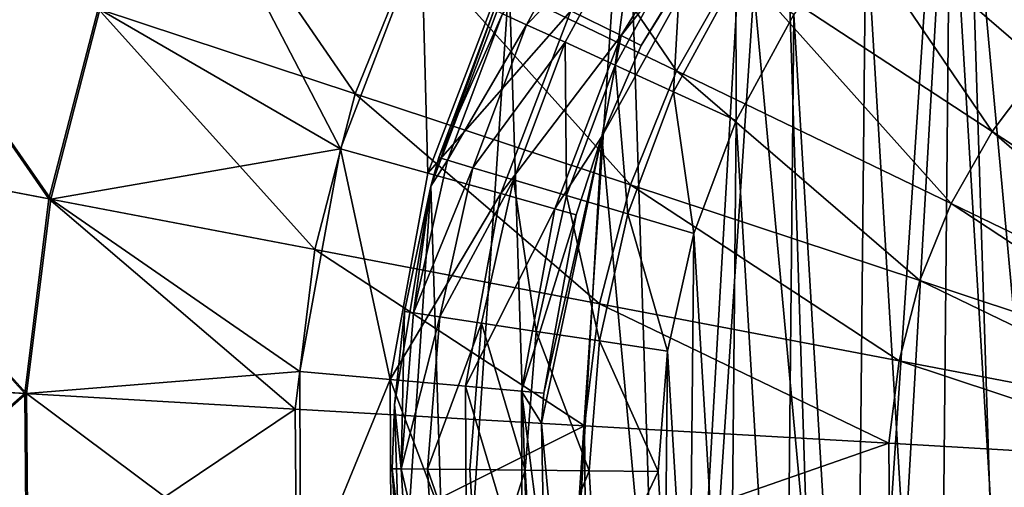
# Model space of a CAD drawing. Header units: millimetres. Extents: x 64 to 3333, y 103 to 3347.
# Tile 419 of 519: x 2290 to 2308, y 3299 to 3308. Entities that reach past the tile are written whole.
import ezdxf

# ---------------------------------------------------------------- set-up
doc = ezdxf.new("R2010")
doc.units = ezdxf.units.MM
doc.header["$LTSCALE"] = 25.4
doc.layers.get('0').update_dxf_attribs({"true_color": 0xff5454})

# ---------------------------------------------------------------- blocks, each defined once
blk = doc.blocks.new('SPIDER-6785-9743.STL')
at = {"color": 0}
mesh = blk.add_polyface(dxfattribs=at)
corners = [(2297.404, 3305.059, 114.71), (2296.853, 3296.786, 114.71), (2296.721, 3300.95, 114.71), (2297.795, 3292.728, 114.71), (2298.875, 3308.956, 114.71), (2299.511, 3288.932, 114.71), (2301.078, 3312.492, 114.71), (2301.934, 3285.544, 114.71), (2303.929, 3315.529, 114.71), (2304.971, 3282.693, 114.71), (2307.317, 3317.952, 114.71), (2308.507, 3280.49, 114.71), (2311.114, 3319.668, 114.71), (2312.404, 3279.018, 114.71), (2315.171, 3320.61, 114.71), (2316.513, 3278.336, 114.71), (2319.335, 3320.742, 114.71), (2320.677, 3278.468, 114.71), (2323.444, 3320.059, 114.71), (2324.735, 3279.41, 114.71), (2327.342, 3318.588, 114.71), (2328.531, 3281.125, 114.71), (2330.877, 3316.385, 114.71), (2331.919, 3283.548, 114.71), (2333.915, 3313.534, 114.71), (2334.77, 3286.586, 114.71), (2336.338, 3310.146, 114.71), (2336.973, 3290.121, 114.71), (2338.053, 3306.35, 114.71), (2338.445, 3294.019, 114.71), (2338.995, 3302.292, 114.71), (2339.127, 3298.128, 114.71)]
mesh.append_faces([[corners[k] for k in face] for face in [(0, 1, 2), (29, 30, 31)]], dxfattribs={"vtx0": -1, "color": 0})
mesh.append_faces([[corners[k] for k in face] for face in [(1, 0, 3), (3, 4, 5), (5, 6, 7), (7, 8, 9), (9, 10, 11), (11, 12, 13), (13, 14, 15), (15, 16, 17), (17, 18, 19), (19, 20, 21), (21, 22, 23), (23, 24, 25), (25, 26, 27), (27, 28, 29)]], dxfattribs={"vtx0": -1, "vtx1": -1, "color": 0})
mesh.append_faces([[corners[k] for k in face] for face in [(3, 0, 4), (5, 4, 6), (7, 6, 8), (9, 8, 10), (11, 10, 12), (13, 12, 14), (15, 14, 16), (17, 16, 18), (19, 18, 20), (21, 20, 22), (23, 22, 24), (25, 24, 26), (27, 26, 28), (29, 28, 30)]], dxfattribs={"vtx0": -1, "vtx2": -1, "color": 0})
at = {"color": 7, "true_color": 0xffffff}
mesh = blk.add_polyface(dxfattribs=at)
corners = [(2299.991, 3295.119, 124.919), (2300.617, 3305.989, 124.919), (2299.485, 3300.601, 124.919), (2302.091, 3290.029, 124.919), (2303.287, 3310.803, 124.919), (2305.597, 3285.785, 124.919), (2307.258, 3314.617, 124.919), (2310.199, 3282.762, 124.919), (2312.176, 3317.091, 124.919), (2315.487, 3281.231, 124.919), (2317.605, 3318.006, 124.919), (2320.992, 3281.326, 124.919), (2323.062, 3317.279, 124.919), (2326.224, 3283.039, 124.919), (2328.063, 3314.977, 124.919), (2330.719, 3286.219, 124.919), (2332.163, 3311.302, 124.919), (2334.076, 3290.582, 124.919), (2334.998, 3306.583, 124.919), (2335.999, 3295.741, 124.919), (2336.315, 3301.237, 124.919)]
mesh.append_faces([[corners[k] for k in face] for face in [(0, 1, 2), (18, 19, 20)]], dxfattribs={"vtx0": -1, "color": 7})
mesh.append_faces([[corners[k] for k in face] for face in [(1, 3, 4), (4, 5, 6), (6, 7, 8), (8, 9, 10), (10, 11, 12), (12, 13, 14), (14, 15, 16), (16, 17, 18)]], dxfattribs={"vtx0": -1, "vtx1": -1, "color": 7})
mesh.append_faces([[corners[k] for k in face] for face in [(1, 0, 3), (4, 3, 5), (6, 5, 7), (8, 7, 9), (10, 9, 11), (12, 11, 13), (14, 13, 15), (16, 15, 17), (18, 17, 19)]], dxfattribs={"vtx0": -1, "vtx2": -1, "color": 7})
at = {"color": 0}
mesh = blk.add_polyface(dxfattribs=at)
corners = [(2301.811, 3297.434, 179.71), (2301.855, 3301.957, 179.71), (2301.675, 3299.697, 179.71), (2302.261, 3295.212, 179.71), (2302.348, 3304.169, 179.71), (2303.016, 3293.074, 179.71), (2303.144, 3306.292, 179.71), (2304.06, 3291.062, 179.71), (2304.228, 3308.283, 179.71), (2305.375, 3289.215, 179.71), (2305.578, 3310.105, 179.71), (2306.934, 3287.569, 179.71), (2307.169, 3311.72, 179.71), (2308.707, 3286.156, 179.71), (2308.969, 3313.098, 179.71), (2310.659, 3285.003, 179.71), (2310.943, 3314.213, 179.71), (2312.753, 3284.134, 179.71), (2313.053, 3315.042, 179.71), (2314.947, 3283.564, 179.71), (2315.258, 3315.569, 179.71), (2317.199, 3283.305, 179.71), (2317.515, 3315.784, 179.71), (2319.466, 3283.362, 179.71), (2319.78, 3315.683, 179.71), (2321.702, 3283.734, 179.71), (2322.008, 3315.267, 179.71), (2323.865, 3284.414, 179.71), (2324.158, 3314.546, 179.71), (2325.912, 3285.388, 179.71), (2326.186, 3313.532, 179.71), (2327.804, 3286.637, 179.71), (2328.052, 3312.246, 179.71), (2329.503, 3288.138, 179.71), (2329.723, 3310.713, 179.71), (2330.977, 3289.86, 179.71), (2331.163, 3308.962, 179.71), (2332.197, 3291.771, 179.71), (2332.345, 3307.028, 179.71), (2333.139, 3293.833, 179.71), (2333.248, 3304.948, 179.71), (2333.785, 3296.006, 179.71), (2333.851, 3302.763, 179.71), (2334.123, 3298.248, 179.71), (2334.145, 3300.515, 179.71)]
mesh.append_faces([[corners[k] for k in face] for face in [(0, 1, 2), (42, 43, 44)]], dxfattribs={"vtx0": -1, "color": 0})
mesh.append_faces([[corners[k] for k in face] for face in [(1, 3, 4), (4, 5, 6), (6, 7, 8), (8, 9, 10), (10, 11, 12), (12, 13, 14), (14, 15, 16), (16, 17, 18), (18, 19, 20), (20, 21, 22), (22, 23, 24), (24, 25, 26), (26, 27, 28), (28, 29, 30), (30, 31, 32), (32, 33, 34), (34, 35, 36), (36, 37, 38), (38, 39, 40), (40, 41, 42)]], dxfattribs={"vtx0": -1, "vtx1": -1, "color": 0})
mesh.append_faces([[corners[k] for k in face] for face in [(1, 0, 3), (4, 3, 5), (6, 5, 7), (8, 7, 9), (10, 9, 11), (12, 11, 13), (14, 13, 15), (16, 15, 17), (18, 17, 19), (20, 19, 21), (22, 21, 23), (24, 23, 25), (26, 25, 27), (28, 27, 29), (30, 29, 31), (32, 31, 33), (34, 33, 35), (36, 35, 37), (38, 37, 39), (40, 39, 41), (42, 41, 43)]], dxfattribs={"vtx0": -1, "vtx2": -1, "color": 0})
at = {"color": 7, "true_color": 0xffffff}
mesh = blk.add_polyface(dxfattribs=at)
corners = [(2306.176, 3312.723, 17.288), (2308.893, 3307.333, 15.426), (2304.556, 3311.077, 17.288), (2309.988, 3308.446, 15.426)]
mesh.append_faces([[corners[k] for k in face] for face in [(0, 1, 2), (1, 0, 3)]], dxfattribs={"vtx0": -1, "color": 7})
mesh = blk.add_polyface(dxfattribs=at)
corners = [(2298.608, 3312.225, 19.854), (2302.025, 3307.224, 17.288), (2297.117, 3309.595, 19.854), (2303.164, 3309.233, 17.288)]
mesh.append_faces([[corners[k] for k in face] for face in [(0, 1, 2), (1, 0, 3)]], dxfattribs={"vtx0": -1, "color": 7})
mesh = blk.add_polyface(dxfattribs=at)
corners = [(2292.539, 3311.809, 23.083), (2295.983, 3306.794, 19.854), (2291.154, 3308.39, 23.083), (2297.117, 3309.595, 19.854)]
mesh.append_faces([[corners[k] for k in face] for face in [(0, 1, 2), (1, 0, 3)]], dxfattribs={"vtx0": -1, "color": 7})
mesh = blk.add_polyface(dxfattribs=at)
corners = [(2295.705, 3305.763, 103.919), (2292.568, 3311.795, 100.694), (2291.185, 3308.38, 100.694)]
mesh.append_faces([[corners[k] for k in face] for face in [(0, 1, 2)]], dxfattribs={"color": 7})
mesh = blk.add_polyface(dxfattribs=at)
corners = [(2297.227, 3309.74, 103.919), (2292.568, 3311.795, 100.694), (2295.705, 3305.763, 103.919)]
mesh.append_faces([[corners[k] for k in face] for face in [(0, 1, 2)]], dxfattribs={"color": 7})
mesh = blk.add_polyface(dxfattribs=at)
corners = [(2302.803, 3310.862, 108.956), (2300.036, 3308.356, 106.87), (2300.98, 3307.89, 108.956), (2301.96, 3311.492, 106.87)]
mesh.append_faces([[corners[k] for k in face] for face in [(0, 1, 2), (1, 0, 3)]], dxfattribs={"vtx0": -1, "color": 7})
mesh = blk.add_polyface(dxfattribs=at)
corners = [(2304.556, 3311.077, 17.288), (2307.953, 3306.088, 15.426), (2303.164, 3309.233, 17.288), (2308.893, 3307.333, 15.426)]
mesh.append_faces([[corners[k] for k in face] for face in [(0, 1, 2), (1, 0, 3)]], dxfattribs={"vtx0": -1, "color": 7})
at = {"color": 0}
mesh = blk.add_polyface(dxfattribs=at)
corners = [(2300.578, 3310.614, 177.21), (2298.751, 3308.299, 176.004), (2299.206, 3308.092, 177.21), (2300.157, 3310.883, 176.004)]
mesh.append_faces([[corners[k] for k in face] for face in [(0, 1, 2), (1, 0, 3)]], dxfattribs={"vtx0": -1, "color": 0})
at = {"color": 7, "true_color": 0xffffff}
mesh = blk.add_polyface(dxfattribs=at)
corners = [(2303.287, 3310.803, 124.919), (2301.357, 3307.704, 110.691), (2300.617, 3305.989, 124.919)]
mesh.append_faces([[corners[k] for k in face] for face in [(0, 1, 2)]], dxfattribs={"color": 7})
mesh = blk.add_polyface(dxfattribs=at)
corners = [(2303.14, 3310.609, 110.691), (2300.98, 3307.89, 108.956), (2301.357, 3307.704, 110.691), (2302.803, 3310.862, 108.956)]
mesh.append_faces([[corners[k] for k in face] for face in [(0, 1, 2), (1, 0, 3)]], dxfattribs={"vtx0": -1, "color": 7})
mesh = blk.add_polyface(dxfattribs=at)
corners = [(2303.287, 3310.803, 124.919), (2303.14, 3310.609, 110.691), (2301.357, 3307.704, 110.691)]
mesh.append_faces([[corners[k] for k in face] for face in [(0, 1, 2)]], dxfattribs={"color": 7})
at = {"color": 0}
mesh = blk.add_polyface(dxfattribs=at)
corners = [(2301.248, 3310.186, 178.246), (2299.206, 3308.092, 177.21), (2299.928, 3307.762, 178.246), (2300.578, 3310.614, 177.21)]
mesh.append_faces([[corners[k] for k in face] for face in [(0, 1, 2), (1, 0, 3)]], dxfattribs={"vtx0": -1, "color": 0})
mesh = blk.add_polyface(dxfattribs=at)
corners = [(2300.87, 3307.331, 179.04), (2301.248, 3310.186, 178.246), (2299.928, 3307.762, 178.246), (2302.121, 3309.629, 179.04)]
mesh.append_faces([[corners[k] for k in face] for face in [(0, 1, 2), (1, 0, 3)]], dxfattribs={"vtx0": -1, "color": 0})
at = {"color": 7, "true_color": 0xffffff}
mesh = blk.add_polyface(dxfattribs=at)
corners = [(2286.748, 3309.847, 26.924), (2290.228, 3304.82, 23.083), (2285.669, 3305.69, 26.924), (2291.154, 3308.39, 23.083)]
mesh.append_faces([[corners[k] for k in face] for face in [(0, 1, 2), (1, 0, 3)]], dxfattribs={"vtx0": -1, "color": 7})
mesh = blk.add_polyface(dxfattribs=at)
corners = [(2290.26, 3304.814, 100.694), (2286.775, 3309.838, 96.858), (2285.698, 3305.684, 96.858), (2291.185, 3308.38, 100.694)]
mesh.append_faces([[corners[k] for k in face] for face in [(0, 1, 2), (1, 0, 3)]], dxfattribs={"vtx0": -1, "color": 7})
mesh = blk.add_polyface(dxfattribs=at)
corners = [(2297.351, 3305.302, 105.177), (2297.227, 3309.74, 103.919), (2295.705, 3305.763, 103.919), (2298.76, 3308.984, 105.177)]
mesh.append_faces([[corners[k] for k in face] for face in [(0, 1, 2), (1, 0, 3)]], dxfattribs={"vtx0": -1, "color": 7})
mesh = blk.add_polyface(dxfattribs=at)
corners = [(2297.117, 3309.595, 19.854), (2301.158, 3305.083, 17.288), (2295.983, 3306.794, 19.854), (2302.025, 3307.224, 17.288)]
mesh.append_faces([[corners[k] for k in face] for face in [(0, 1, 2), (1, 0, 3)]], dxfattribs={"vtx0": -1, "color": 7})
at = {"color": 0}
mesh = blk.add_polyface(dxfattribs=at)
corners = [(2301.967, 3306.83, 179.54), (2302.121, 3309.629, 179.04), (2300.87, 3307.331, 179.04), (2303.137, 3308.98, 179.54)]
mesh.append_faces([[corners[k] for k in face] for face in [(0, 1, 2), (1, 0, 3)]], dxfattribs={"vtx0": -1, "color": 0})
at = {"color": 7, "true_color": 0xffffff}
mesh = blk.add_polyface(dxfattribs=at)
corners = [(2303.164, 3309.233, 17.288), (2307.183, 3304.73, 15.426), (2302.025, 3307.224, 17.288), (2307.953, 3306.088, 15.426)]
mesh.append_faces([[corners[k] for k in face] for face in [(0, 1, 2), (1, 0, 3)]], dxfattribs={"vtx0": -1, "color": 7})
mesh = blk.add_polyface(dxfattribs=at)
corners = [(2300.036, 3308.356, 106.87), (2297.351, 3305.302, 105.177), (2298.72, 3304.918, 106.87), (2298.76, 3308.984, 105.177)]
mesh.append_faces([[corners[k] for k in face] for face in [(0, 1, 2), (1, 0, 3)]], dxfattribs={"vtx0": -1, "color": 7})
at = {"color": 0}
mesh = blk.add_polyface(dxfattribs=at)
corners = [(2298.875, 3308.956, 114.71), (2297.404, 3305.059, 114.71), (2298.596, 3308.37, 174.71)]
mesh.append_faces([[corners[k] for k in face] for face in [(0, 1, 2)]], dxfattribs={"color": 0})
mesh = blk.add_polyface(dxfattribs=at)
corners = [(2303.144, 3306.292, 179.71), (2303.137, 3308.98, 179.54), (2301.967, 3306.83, 179.54), (2304.228, 3308.283, 179.71)]
mesh.append_faces([[corners[k] for k in face] for face in [(0, 1, 2), (1, 0, 3)]], dxfattribs={"vtx0": -1, "color": 0})
at = {"color": 7, "true_color": 0xffffff}
mesh = blk.add_polyface(dxfattribs=at)
corners = [(2291.154, 3308.39, 23.083), (2295.224, 3303.868, 19.854), (2290.228, 3304.82, 23.083), (2295.983, 3306.794, 19.854)]
mesh.append_faces([[corners[k] for k in face] for face in [(0, 1, 2), (1, 0, 3)]], dxfattribs={"vtx0": -1, "color": 7})
mesh = blk.add_polyface(dxfattribs=at)
corners = [(2295.705, 3305.763, 103.919), (2291.185, 3308.38, 100.694), (2290.26, 3304.814, 100.694)]
mesh.append_faces([[corners[k] for k in face] for face in [(0, 1, 2)]], dxfattribs={"color": 7})
at = {"color": 0}
mesh = blk.add_polyface(dxfattribs=at)
corners = [(2298.596, 3308.37, 174.71), (2297.404, 3305.059, 114.71), (2297.555, 3305.594, 174.71)]
mesh.append_faces([[corners[k] for k in face] for face in [(0, 1, 2)]], dxfattribs={"color": 0})
mesh = blk.add_polyface(dxfattribs=at)
corners = [(2298.751, 3308.299, 176.004), (2297.555, 3305.594, 174.71), (2297.719, 3305.546, 176.004), (2298.596, 3308.37, 174.71)]
mesh.append_faces([[corners[k] for k in face] for face in [(0, 1, 2), (1, 0, 3)]], dxfattribs={"vtx0": -1, "color": 0})
mesh = blk.add_polyface(dxfattribs=at)
corners = [(2299.206, 3308.092, 177.21), (2297.719, 3305.546, 176.004), (2298.197, 3305.404, 177.21), (2298.751, 3308.299, 176.004)]
mesh.append_faces([[corners[k] for k in face] for face in [(0, 1, 2), (1, 0, 3)]], dxfattribs={"vtx0": -1, "color": 0})
at = {"color": 7, "true_color": 0xffffff}
mesh = blk.add_polyface(dxfattribs=at)
corners = [(2300.98, 3307.89, 108.956), (2298.72, 3304.918, 106.87), (2299.734, 3304.635, 108.956), (2300.036, 3308.356, 106.87)]
mesh.append_faces([[corners[k] for k in face] for face in [(0, 1, 2), (1, 0, 3)]], dxfattribs={"vtx0": -1, "color": 7})
at = {"color": 0}
mesh = blk.add_polyface(dxfattribs=at)
corners = [(2299.928, 3307.762, 178.246), (2298.197, 3305.404, 177.21), (2298.959, 3305.177, 178.246), (2299.206, 3308.092, 177.21)]
mesh.append_faces([[corners[k] for k in face] for face in [(0, 1, 2), (1, 0, 3)]], dxfattribs={"vtx0": -1, "color": 0})
at = {"color": 7, "true_color": 0xffffff}
mesh = blk.add_polyface(dxfattribs=at)
corners = [(2300.98, 3307.89, 108.956), (2299.734, 3304.635, 108.956), (2300.617, 3305.989, 110.691)]
mesh.append_faces([[corners[k] for k in face] for face in [(0, 1, 2)]], dxfattribs={"color": 7})
mesh = blk.add_polyface(dxfattribs=at)
corners = [(2300.98, 3307.89, 108.956), (2300.617, 3305.989, 110.691), (2301.357, 3307.704, 110.691)]
mesh.append_faces([[corners[k] for k in face] for face in [(0, 1, 2)]], dxfattribs={"color": 7})
at = {"color": 0}
mesh = blk.add_polyface(dxfattribs=at)
corners = [(2299.952, 3304.882, 179.04), (2299.928, 3307.762, 178.246), (2298.959, 3305.177, 178.246), (2300.87, 3307.331, 179.04)]
mesh.append_faces([[corners[k] for k in face] for face in [(0, 1, 2), (1, 0, 3)]], dxfattribs={"vtx0": -1, "color": 0})
at = {"color": 7, "true_color": 0xffffff}
mesh = blk.add_polyface(dxfattribs=at)
corners = [(2301.357, 3307.704, 110.691), (2300.617, 3305.989, 110.691), (2300.617, 3305.989, 124.919)]
mesh.append_faces([[corners[k] for k in face] for face in [(0, 1, 2)]], dxfattribs={"color": 7})
at = {"color": 0}
mesh = blk.add_polyface(dxfattribs=at)
corners = [(2301.107, 3304.538, 179.54), (2300.87, 3307.331, 179.04), (2299.952, 3304.882, 179.04), (2301.967, 3306.83, 179.54)]
mesh.append_faces([[corners[k] for k in face] for face in [(0, 1, 2), (1, 0, 3)]], dxfattribs={"vtx0": -1, "color": 0})
at = {"color": 7, "true_color": 0xffffff}
mesh = blk.add_polyface(dxfattribs=at)
corners = [(2308.893, 3307.333, 15.426), (2312.899, 3302.839, 14.297), (2307.953, 3306.088, 15.426), (2313.373, 3303.467, 14.297)]
mesh.append_faces([[corners[k] for k in face] for face in [(0, 1, 2), (1, 0, 3)]], dxfattribs={"vtx0": -1, "color": 7})
mesh = blk.add_polyface(dxfattribs=at)
corners = [(2302.025, 3307.224, 17.288), (2306.597, 3303.284, 15.426), (2301.158, 3305.083, 17.288), (2307.183, 3304.73, 15.426)]
mesh.append_faces([[corners[k] for k in face] for face in [(0, 1, 2), (1, 0, 3)]], dxfattribs={"vtx0": -1, "color": 7})
mesh = blk.add_polyface(dxfattribs=at)
corners = [(2295.983, 3306.794, 19.854), (2300.578, 3302.847, 17.288), (2295.224, 3303.868, 19.854), (2301.158, 3305.083, 17.288)]
mesh.append_faces([[corners[k] for k in face] for face in [(0, 1, 2), (1, 0, 3)]], dxfattribs={"vtx0": -1, "color": 7})
at = {"color": 0}
mesh = blk.add_polyface(dxfattribs=at)
corners = [(2302.348, 3304.169, 179.71), (2301.967, 3306.83, 179.54), (2301.107, 3304.538, 179.54), (2303.144, 3306.292, 179.71)]
mesh.append_faces([[corners[k] for k in face] for face in [(0, 1, 2), (1, 0, 3)]], dxfattribs={"vtx0": -1, "color": 0})
at = {"color": 7, "true_color": 0xffffff}
mesh = blk.add_polyface(dxfattribs=at)
corners = [(2300.617, 3305.989, 124.919), (2299.527, 3301.168, 110.691), (2299.485, 3300.601, 124.919)]
mesh.append_faces([[corners[k] for k in face] for face in [(0, 1, 2)]], dxfattribs={"color": 7})
mesh = blk.add_polyface(dxfattribs=at)
corners = [(2300.617, 3305.989, 124.919), (2300.139, 3304.521, 110.691), (2299.527, 3301.168, 110.691)]
mesh.append_faces([[corners[k] for k in face] for face in [(0, 1, 2)]], dxfattribs={"color": 7})
mesh = blk.add_polyface(dxfattribs=at)
corners = [(2300.617, 3305.989, 110.691), (2299.734, 3304.635, 108.956), (2300.139, 3304.521, 110.691)]
mesh.append_faces([[corners[k] for k in face] for face in [(0, 1, 2)]], dxfattribs={"color": 7})
mesh = blk.add_polyface(dxfattribs=at)
corners = [(2300.617, 3305.989, 110.691), (2300.139, 3304.521, 110.691), (2300.617, 3305.989, 124.919)]
mesh.append_faces([[corners[k] for k in face] for face in [(0, 1, 2)]], dxfattribs={"color": 7})
mesh = blk.add_polyface(dxfattribs=at)
corners = [(2307.953, 3306.088, 15.426), (2312.511, 3302.155, 14.297), (2307.183, 3304.73, 15.426), (2312.899, 3302.839, 14.297)]
mesh.append_faces([[corners[k] for k in face] for face in [(0, 1, 2), (1, 0, 3)]], dxfattribs={"vtx0": -1, "color": 7})
mesh = blk.add_polyface(dxfattribs=at)
corners = [(2285.669, 3305.69, 26.924), (2289.775, 3301.16, 23.083), (2285.142, 3301.427, 26.924), (2290.228, 3304.82, 23.083)]
mesh.append_faces([[corners[k] for k in face] for face in [(0, 1, 2), (1, 0, 3)]], dxfattribs={"vtx0": -1, "color": 7})
mesh = blk.add_polyface(dxfattribs=at)
corners = [(2289.808, 3301.158, 100.694), (2285.698, 3305.684, 96.858), (2285.171, 3301.425, 96.858), (2290.26, 3304.814, 100.694)]
mesh.append_faces([[corners[k] for k in face] for face in [(0, 1, 2), (1, 0, 3)]], dxfattribs={"vtx0": -1, "color": 7})
mesh = blk.add_polyface(dxfattribs=at)
corners = [(2295.705, 3305.763, 103.919), (2290.26, 3304.814, 100.694), (2294.94, 3301.574, 103.919)]
mesh.append_faces([[corners[k] for k in face] for face in [(0, 1, 2)]], dxfattribs={"color": 7})
mesh = blk.add_polyface(dxfattribs=at)
corners = [(2296.642, 3301.424, 105.177), (2295.705, 3305.763, 103.919), (2294.94, 3301.574, 103.919), (2297.351, 3305.302, 105.177)]
mesh.append_faces([[corners[k] for k in face] for face in [(0, 1, 2), (1, 0, 3)]], dxfattribs={"vtx0": -1, "color": 7})
at = {"color": 0}
mesh = blk.add_polyface(dxfattribs=at)
corners = [(2297.719, 3305.546, 176.004), (2297.404, 3305.059, 174.71), (2297.079, 3302.675, 176.004)]
mesh.append_faces([[corners[k] for k in face] for face in [(0, 1, 2)]], dxfattribs={"color": 0})
mesh = blk.add_polyface(dxfattribs=at)
corners = [(2298.197, 3305.404, 177.21), (2297.079, 3302.675, 176.004), (2297.573, 3302.601, 177.21), (2297.719, 3305.546, 176.004)]
mesh.append_faces([[corners[k] for k in face] for face in [(0, 1, 2), (1, 0, 3)]], dxfattribs={"vtx0": -1, "color": 0})
mesh = blk.add_polyface(dxfattribs=at)
corners = [(2297.555, 3305.594, 174.71), (2297.404, 3305.059, 114.71), (2297.404, 3305.059, 174.71)]
mesh.append_faces([[corners[k] for k in face] for face in [(0, 1, 2)]], dxfattribs={"color": 0})
mesh = blk.add_polyface(dxfattribs=at)
corners = [(2297.555, 3305.594, 174.71), (2297.404, 3305.059, 174.71), (2297.719, 3305.546, 176.004)]
mesh.append_faces([[corners[k] for k in face] for face in [(0, 1, 2)]], dxfattribs={"color": 0})
at = {"color": 7, "true_color": 0xffffff}
mesh = blk.add_polyface(dxfattribs=at)
corners = [(2298.72, 3304.918, 106.87), (2296.642, 3301.424, 105.177), (2298.059, 3301.298, 106.87), (2297.351, 3305.302, 105.177)]
mesh.append_faces([[corners[k] for k in face] for face in [(0, 1, 2), (1, 0, 3)]], dxfattribs={"vtx0": -1, "color": 7})
at = {"color": 0}
mesh = blk.add_polyface(dxfattribs=at)
corners = [(2298.959, 3305.177, 178.246), (2297.573, 3302.601, 177.21), (2298.359, 3302.483, 178.246), (2298.197, 3305.404, 177.21)]
mesh.append_faces([[corners[k] for k in face] for face in [(0, 1, 2), (1, 0, 3)]], dxfattribs={"vtx0": -1, "color": 0})
mesh = blk.add_polyface(dxfattribs=at)
corners = [(2297.404, 3305.059, 114.71), (2296.721, 3300.95, 114.71), (2296.911, 3302.701, 174.71)]
mesh.append_faces([[corners[k] for k in face] for face in [(0, 1, 2)]], dxfattribs={"color": 0})
mesh = blk.add_polyface(dxfattribs=at)
corners = [(2297.404, 3305.059, 114.71), (2296.911, 3302.701, 174.71), (2297.404, 3305.059, 174.71)]
mesh.append_faces([[corners[k] for k in face] for face in [(0, 1, 2)]], dxfattribs={"color": 0})
mesh = blk.add_polyface(dxfattribs=at)
corners = [(2297.404, 3305.059, 174.71), (2296.911, 3302.701, 174.71), (2297.079, 3302.675, 176.004)]
mesh.append_faces([[corners[k] for k in face] for face in [(0, 1, 2)]], dxfattribs={"color": 0})
mesh = blk.add_polyface(dxfattribs=at)
corners = [(2299.383, 3302.329, 179.04), (2298.959, 3305.177, 178.246), (2298.359, 3302.483, 178.246), (2299.952, 3304.882, 179.04)]
mesh.append_faces([[corners[k] for k in face] for face in [(0, 1, 2), (1, 0, 3)]], dxfattribs={"vtx0": -1, "color": 0})
at = {"color": 7, "true_color": 0xffffff}
mesh = blk.add_polyface(dxfattribs=at)
corners = [(2301.158, 3305.083, 17.288), (2306.206, 3301.773, 15.426), (2300.578, 3302.847, 17.288), (2306.597, 3303.284, 15.426)]
mesh.append_faces([[corners[k] for k in face] for face in [(0, 1, 2), (1, 0, 3)]], dxfattribs={"vtx0": -1, "color": 7})
mesh = blk.add_polyface(dxfattribs=at)
corners = [(2299.734, 3304.635, 108.956), (2298.059, 3301.298, 106.87), (2299.107, 3301.205, 108.956), (2298.72, 3304.918, 106.87)]
mesh.append_faces([[corners[k] for k in face] for face in [(0, 1, 2), (1, 0, 3)]], dxfattribs={"vtx0": -1, "color": 7})
at = {"color": 0}
mesh = blk.add_polyface(dxfattribs=at)
corners = [(2300.575, 3302.149, 179.54), (2299.952, 3304.882, 179.04), (2299.383, 3302.329, 179.04), (2301.107, 3304.538, 179.54)]
mesh.append_faces([[corners[k] for k in face] for face in [(0, 1, 2), (1, 0, 3)]], dxfattribs={"vtx0": -1, "color": 0})
at = {"color": 7, "true_color": 0xffffff}
mesh = blk.add_polyface(dxfattribs=at)
corners = [(2290.228, 3304.82, 23.083), (2294.853, 3300.868, 19.854), (2289.775, 3301.16, 23.083), (2295.224, 3303.868, 19.854)]
mesh.append_faces([[corners[k] for k in face] for face in [(0, 1, 2), (1, 0, 3)]], dxfattribs={"vtx0": -1, "color": 7})
mesh = blk.add_polyface(dxfattribs=at)
corners = [(2294.94, 3301.574, 103.919), (2290.26, 3304.814, 100.694), (2289.808, 3301.158, 100.694)]
mesh.append_faces([[corners[k] for k in face] for face in [(0, 1, 2)]], dxfattribs={"color": 7})
mesh = blk.add_polyface(dxfattribs=at)
corners = [(2307.183, 3304.73, 15.426), (2312.216, 3301.426, 14.297), (2306.597, 3303.284, 15.426), (2312.511, 3302.155, 14.297)]
mesh.append_faces([[corners[k] for k in face] for face in [(0, 1, 2), (1, 0, 3)]], dxfattribs={"vtx0": -1, "color": 7})
mesh = blk.add_polyface(dxfattribs=at)
corners = [(2300.139, 3304.521, 110.691), (2299.107, 3301.205, 108.956), (2299.527, 3301.168, 110.691), (2299.734, 3304.635, 108.956)]
mesh.append_faces([[corners[k] for k in face] for face in [(0, 1, 2), (1, 0, 3)]], dxfattribs={"vtx0": -1, "color": 7})
at = {"color": 0}
mesh = blk.add_polyface(dxfattribs=at)
corners = [(2301.855, 3301.957, 179.71), (2301.107, 3304.538, 179.54), (2300.575, 3302.149, 179.54), (2302.348, 3304.169, 179.71)]
mesh.append_faces([[corners[k] for k in face] for face in [(0, 1, 2), (1, 0, 3)]], dxfattribs={"vtx0": -1, "color": 0})
at = {"color": 7, "true_color": 0xffffff}
mesh = blk.add_polyface(dxfattribs=at)
corners = [(2295.224, 3303.868, 19.854), (2300.294, 3300.554, 17.288), (2294.853, 3300.868, 19.854), (2300.578, 3302.847, 17.288)]
mesh.append_faces([[corners[k] for k in face] for face in [(0, 1, 2), (1, 0, 3)]], dxfattribs={"vtx0": -1, "color": 7})
mesh = blk.add_polyface(dxfattribs=at)
corners = [(2306.597, 3303.284, 15.426), (2312.018, 3300.665, 14.297), (2306.206, 3301.773, 15.426), (2312.216, 3301.426, 14.297)]
mesh.append_faces([[corners[k] for k in face] for face in [(0, 1, 2), (1, 0, 3)]], dxfattribs={"vtx0": -1, "color": 7})
mesh = blk.add_polyface(dxfattribs=at)
corners = [(2300.578, 3302.847, 17.288), (2306.014, 3300.225, 15.426), (2300.294, 3300.554, 17.288), (2306.206, 3301.773, 15.426)]
mesh.append_faces([[corners[k] for k in face] for face in [(0, 1, 2), (1, 0, 3)]], dxfattribs={"vtx0": -1, "color": 7})
at = {"color": 0}
mesh = blk.add_polyface(dxfattribs=at)
corners = [(2296.911, 3302.701, 174.71), (2296.721, 3300.95, 114.71), (2296.721, 3300.95, 174.71)]
mesh.append_faces([[corners[k] for k in face] for face in [(0, 1, 2)]], dxfattribs={"color": 0})
mesh = blk.add_polyface(dxfattribs=at)
corners = [(2296.911, 3302.701, 174.71), (2296.721, 3300.95, 174.71), (2296.845, 3299.744, 176.004)]
mesh.append_faces([[corners[k] for k in face] for face in [(0, 1, 2)]], dxfattribs={"color": 0})
mesh = blk.add_polyface(dxfattribs=at)
corners = [(2296.911, 3302.701, 174.71), (2296.845, 3299.744, 176.004), (2297.079, 3302.675, 176.004)]
mesh.append_faces([[corners[k] for k in face] for face in [(0, 1, 2)]], dxfattribs={"color": 0})
mesh = blk.add_polyface(dxfattribs=at)
corners = [(2297.573, 3302.601, 177.21), (2296.845, 3299.744, 176.004), (2297.345, 3299.739, 177.21), (2297.079, 3302.675, 176.004)]
mesh.append_faces([[corners[k] for k in face] for face in [(0, 1, 2), (1, 0, 3)]], dxfattribs={"vtx0": -1, "color": 0})
mesh = blk.add_polyface(dxfattribs=at)
corners = [(2298.359, 3302.483, 178.246), (2297.345, 3299.739, 177.21), (2298.14, 3299.731, 178.246), (2297.573, 3302.601, 177.21)]
mesh.append_faces([[corners[k] for k in face] for face in [(0, 1, 2), (1, 0, 3)]], dxfattribs={"vtx0": -1, "color": 0})
mesh = blk.add_polyface(dxfattribs=at)
corners = [(2299.175, 3299.721, 179.04), (2298.359, 3302.483, 178.246), (2298.14, 3299.731, 178.246), (2299.383, 3302.329, 179.04)]
mesh.append_faces([[corners[k] for k in face] for face in [(0, 1, 2), (1, 0, 3)]], dxfattribs={"vtx0": -1, "color": 0})
mesh = blk.add_polyface(dxfattribs=at)
corners = [(2300.381, 3299.709, 179.54), (2299.383, 3302.329, 179.04), (2299.175, 3299.721, 179.04), (2300.575, 3302.149, 179.54)]
mesh.append_faces([[corners[k] for k in face] for face in [(0, 1, 2), (1, 0, 3)]], dxfattribs={"vtx0": -1, "color": 0})
mesh = blk.add_polyface(dxfattribs=at)
corners = [(2301.675, 3299.697, 179.71), (2300.575, 3302.149, 179.54), (2300.381, 3299.709, 179.54), (2301.855, 3301.957, 179.71)]
mesh.append_faces([[corners[k] for k in face] for face in [(0, 1, 2), (1, 0, 3)]], dxfattribs={"vtx0": -1, "color": 0})
at = {"color": 7, "true_color": 0xffffff}
mesh = blk.add_polyface(dxfattribs=at)
corners = [(2306.206, 3301.773, 15.426), (2311.922, 3299.885, 14.297), (2306.014, 3300.225, 15.426), (2312.018, 3300.665, 14.297)]
mesh.append_faces([[corners[k] for k in face] for face in [(0, 1, 2), (1, 0, 3)]], dxfattribs={"vtx0": -1, "color": 7})
mesh = blk.add_polyface(dxfattribs=at)
corners = [(2294.957, 3297.316, 103.919), (2294.94, 3301.574, 103.919), (2289.808, 3301.158, 100.694)]
mesh.append_faces([[corners[k] for k in face] for face in [(0, 1, 2)]], dxfattribs={"color": 7})
mesh = blk.add_polyface(dxfattribs=at)
corners = [(2294.957, 3297.316, 103.919), (2296.642, 3301.424, 105.177), (2294.94, 3301.574, 103.919), (2296.658, 3297.481, 105.177)]
mesh.append_faces([[corners[k] for k in face] for face in [(0, 1, 2), (1, 0, 3)]], dxfattribs={"vtx0": -1, "color": 7})
mesh = blk.add_polyface(dxfattribs=at)
corners = [(2289.775, 3301.16, 23.083), (2285.176, 3297.132, 26.924), (2285.142, 3301.427, 26.924), (2289.805, 3297.472, 23.083)]
mesh.append_faces([[corners[k] for k in face] for face in [(0, 1, 2), (1, 0, 3)]], dxfattribs={"vtx0": -1, "color": 7})
mesh = blk.add_polyface(dxfattribs=at)
corners = [(2285.205, 3297.134, 96.858), (2289.808, 3301.158, 100.694), (2285.171, 3301.425, 96.858), (2289.837, 3297.474, 100.694)]
mesh.append_faces([[corners[k] for k in face] for face in [(0, 1, 2), (1, 0, 3)]], dxfattribs={"vtx0": -1, "color": 7})
mesh = blk.add_polyface(dxfattribs=at)
corners = [(2298.074, 3297.618, 106.87), (2296.642, 3301.424, 105.177), (2296.658, 3297.481, 105.177), (2298.059, 3301.298, 106.87)]
mesh.append_faces([[corners[k] for k in face] for face in [(0, 1, 2), (1, 0, 3)]], dxfattribs={"vtx0": -1, "color": 7})
mesh = blk.add_polyface(dxfattribs=at)
corners = [(2299.121, 3297.719, 108.956), (2298.059, 3301.298, 106.87), (2298.074, 3297.618, 106.87), (2299.107, 3301.205, 108.956)]
mesh.append_faces([[corners[k] for k in face] for face in [(0, 1, 2), (1, 0, 3)]], dxfattribs={"vtx0": -1, "color": 7})
mesh = blk.add_polyface(dxfattribs=at)
corners = [(2299.107, 3301.205, 108.956), (2299.121, 3297.719, 108.956), (2299.541, 3297.76, 110.691)]
mesh.append_faces([[corners[k] for k in face] for face in [(0, 1, 2)]], dxfattribs={"color": 7})
mesh = blk.add_polyface(dxfattribs=at)
corners = [(2299.107, 3301.205, 108.956), (2299.541, 3297.76, 110.691), (2299.485, 3300.601, 110.691)]
mesh.append_faces([[corners[k] for k in face] for face in [(0, 1, 2)]], dxfattribs={"color": 7})
mesh = blk.add_polyface(dxfattribs=at)
corners = [(2299.107, 3301.205, 108.956), (2299.485, 3300.601, 110.691), (2299.527, 3301.168, 110.691)]
mesh.append_faces([[corners[k] for k in face] for face in [(0, 1, 2)]], dxfattribs={"color": 7})
mesh = blk.add_polyface(dxfattribs=at)
corners = [(2299.527, 3301.168, 110.691), (2299.485, 3300.601, 110.691), (2299.485, 3300.601, 124.919)]
mesh.append_faces([[corners[k] for k in face] for face in [(0, 1, 2)]], dxfattribs={"color": 7})
mesh = blk.add_polyface(dxfattribs=at)
corners = [(2294.853, 3300.868, 19.854), (2289.805, 3297.472, 23.083), (2289.775, 3301.16, 23.083), (2294.877, 3297.845, 19.854)]
mesh.append_faces([[corners[k] for k in face] for face in [(0, 1, 2), (1, 0, 3)]], dxfattribs={"vtx0": -1, "color": 7})
mesh = blk.add_polyface(dxfattribs=at)
corners = [(2294.957, 3297.316, 103.919), (2289.808, 3301.158, 100.694), (2289.837, 3297.474, 100.694)]
mesh.append_faces([[corners[k] for k in face] for face in [(0, 1, 2)]], dxfattribs={"color": 7})
mesh = blk.add_polyface(dxfattribs=at)
corners = [(2300.294, 3300.554, 17.288), (2294.877, 3297.845, 19.854), (2294.853, 3300.868, 19.854), (2300.313, 3298.244, 17.288)]
mesh.append_faces([[corners[k] for k in face] for face in [(0, 1, 2), (1, 0, 3)]], dxfattribs={"vtx0": -1, "color": 7})
at = {"color": 0}
mesh = blk.add_polyface(dxfattribs=at)
corners = [(2296.721, 3300.95, 114.71), (2296.675, 3299.745, 174.71), (2296.721, 3300.95, 174.71)]
mesh.append_faces([[corners[k] for k in face] for face in [(0, 1, 2)]], dxfattribs={"color": 0})
mesh = blk.add_polyface(dxfattribs=at)
corners = [(2296.721, 3300.95, 114.71), (2296.853, 3296.786, 114.71), (2296.675, 3299.745, 174.71)]
mesh.append_faces([[corners[k] for k in face] for face in [(0, 1, 2)]], dxfattribs={"color": 0})
mesh = blk.add_polyface(dxfattribs=at)
corners = [(2296.721, 3300.95, 174.71), (2296.675, 3299.745, 174.71), (2296.845, 3299.744, 176.004)]
mesh.append_faces([[corners[k] for k in face] for face in [(0, 1, 2)]], dxfattribs={"color": 0})
at = {"color": 7, "true_color": 0xffffff}
mesh = blk.add_polyface(dxfattribs=at)
corners = [(2299.485, 3300.601, 124.919), (2299.541, 3297.76, 110.691), (2299.991, 3295.119, 124.919)]
mesh.append_faces([[corners[k] for k in face] for face in [(0, 1, 2)]], dxfattribs={"color": 7})
mesh = blk.add_polyface(dxfattribs=at)
corners = [(2299.485, 3300.601, 110.691), (2299.541, 3297.76, 110.691), (2299.485, 3300.601, 124.919)]
mesh.append_faces([[corners[k] for k in face] for face in [(0, 1, 2)]], dxfattribs={"color": 7})
mesh = blk.add_polyface(dxfattribs=at)
corners = [(2306.014, 3300.225, 15.426), (2300.313, 3298.244, 17.288), (2300.294, 3300.554, 17.288), (2306.027, 3298.664, 15.426)]
mesh.append_faces([[corners[k] for k in face] for face in [(0, 1, 2), (1, 0, 3)]], dxfattribs={"vtx0": -1, "color": 7})
mesh = blk.add_polyface(dxfattribs=at)
corners = [(2311.922, 3299.885, 14.297), (2306.027, 3298.664, 15.426), (2306.014, 3300.225, 15.426), (2311.928, 3299.098, 14.297)]
mesh.append_faces([[corners[k] for k in face] for face in [(0, 1, 2), (1, 0, 3)]], dxfattribs={"vtx0": -1, "color": 7})
at = {"color": 0}
mesh = blk.add_polyface(dxfattribs=at)
corners = [(2296.675, 3299.745, 174.71), (2296.853, 3296.786, 114.71), (2296.853, 3296.786, 174.71)]
mesh.append_faces([[corners[k] for k in face] for face in [(0, 1, 2)]], dxfattribs={"color": 0})
mesh = blk.add_polyface(dxfattribs=at)
corners = [(2297.022, 3296.808, 176.004), (2296.675, 3299.745, 174.71), (2296.853, 3296.786, 174.71), (2296.845, 3299.744, 176.004)]
mesh.append_faces([[corners[k] for k in face] for face in [(0, 1, 2), (1, 0, 3)]], dxfattribs={"vtx0": -1, "color": 0})
mesh = blk.add_polyface(dxfattribs=at)
corners = [(2297.517, 3296.873, 177.21), (2296.845, 3299.744, 176.004), (2297.022, 3296.808, 176.004), (2297.345, 3299.739, 177.21)]
mesh.append_faces([[corners[k] for k in face] for face in [(0, 1, 2), (1, 0, 3)]], dxfattribs={"vtx0": -1, "color": 0})
mesh = blk.add_polyface(dxfattribs=at)
corners = [(2298.305, 3296.976, 178.246), (2297.345, 3299.739, 177.21), (2297.517, 3296.873, 177.21), (2298.14, 3299.731, 178.246)]
mesh.append_faces([[corners[k] for k in face] for face in [(0, 1, 2), (1, 0, 3)]], dxfattribs={"vtx0": -1, "color": 0})
mesh = blk.add_polyface(dxfattribs=at)
corners = [(2298.305, 3296.976, 178.246), (2299.175, 3299.721, 179.04), (2298.14, 3299.731, 178.246), (2299.332, 3297.11, 179.04)]
mesh.append_faces([[corners[k] for k in face] for face in [(0, 1, 2), (1, 0, 3)]], dxfattribs={"vtx0": -1, "color": 0})
mesh = blk.add_polyface(dxfattribs=at)
corners = [(2299.332, 3297.11, 179.04), (2300.381, 3299.709, 179.54), (2299.175, 3299.721, 179.04), (2300.528, 3297.266, 179.54)]
mesh.append_faces([[corners[k] for k in face] for face in [(0, 1, 2), (1, 0, 3)]], dxfattribs={"vtx0": -1, "color": 0})
mesh = blk.add_polyface(dxfattribs=at)
corners = [(2300.528, 3297.266, 179.54), (2301.675, 3299.697, 179.71), (2300.381, 3299.709, 179.54), (2301.811, 3297.434, 179.71)]
mesh.append_faces([[corners[k] for k in face] for face in [(0, 1, 2), (1, 0, 3)]], dxfattribs={"vtx0": -1, "color": 0})

msp = doc.modelspace()

# ---------------------------------------------------------------- block references
at = {"color": 250, "true_color": 0x262626}
msp.add_blockref('SPIDER-6785-9743.STL', (0, 0), dxfattribs=at)

doc.saveas('drawing.dxf')
